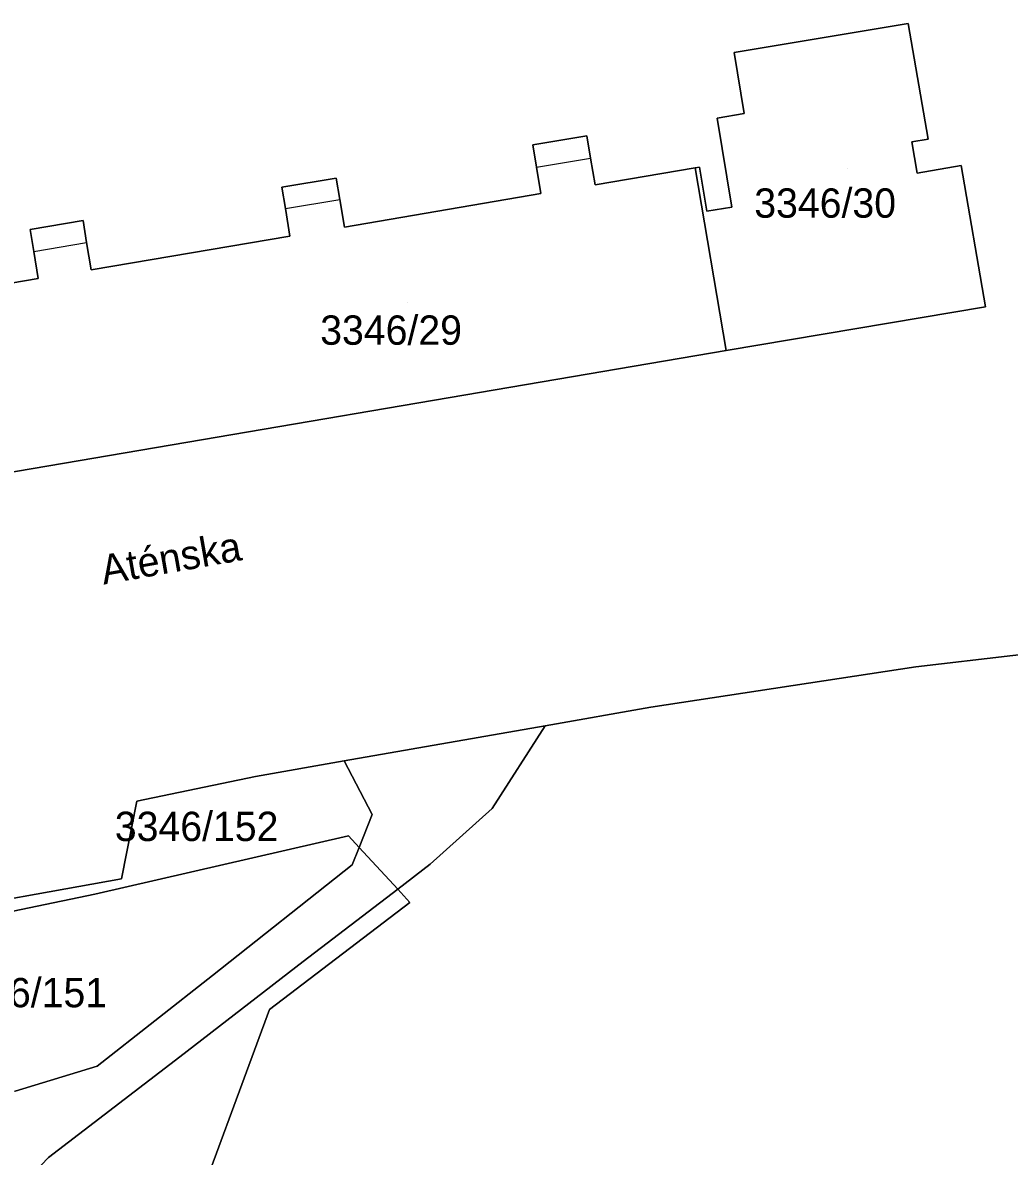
# Model space of a CAD drawing. Extents: x -262715 to -259381, y -1237238 to -1231182.
# Drawn here: x -261973.1 to -261905.8, y -1235447.9 to -1235370.6 of the extents above; entities that cross this region are included whole.
import ezdxf

# ---------------------------------------------------------------- set-up
doc = ezdxf.new("R2010")
doc.units = 0
for name, color, linetype in [('body_kn', 7, 'Continuous'), ('kladpar_druhypozemkov', 7, 'Continuous'), ('kladpar_hranice', 7, 'Continuous'), ('kladpar_parcelnecisla', 7, 'Continuous'), ('kladpar_plochy', 7, 'Continuous'), ('popisy', 7, 'Continuous'), ('tarchy_linie', 7, 'Continuous'), ('zappar_hrandruhpozemk', 7, 'Continuous')]:
    doc.layers.add(name, color=color, linetype=linetype)

msp = doc.modelspace()

# ---------------------------------------------------------------- linework, layer by layer
at = {"layer": 'body_kn'}
for p, q in [((-261912.69, -1235370.67), (-261912.69, -1235370.67)), ((-261924.56, -1235372.64), (-261924.56, -1235372.64)), ((-261923.89, -1235376.8), (-261923.89, -1235376.8)), ((-261925.72, -1235377.12), (-261925.72, -1235377.12)), ((-261934.6, -1235378.32), (-261934.6, -1235378.32)), ((-261938.3, -1235378.94), (-261938.3, -1235378.94)), ((-261912.44, -1235378.73), (-261912.44, -1235378.73)), ((-261911.32, -1235378.54), (-261911.32, -1235378.54)), ((-261934.35, -1235379.83), (-261934.35, -1235379.83)), ((-261938.05, -1235380.45), (-261938.05, -1235380.45)), ((-261938.05, -1235380.45), (-261938.05, -1235380.45)), ((-261927.22, -1235380.5), (-261927.22, -1235380.5)), ((-261927.22, -1235380.5), (-261927.22, -1235380.5)), ((-261926.92, -1235380.45), (-261926.92, -1235380.45)), ((-261909.09, -1235380.34), (-261909.09, -1235380.34)), ((-261951.7, -1235381.2), (-261951.7, -1235381.2)), ((-261912.07, -1235380.86), (-261912.07, -1235380.86)), ((-261955.41, -1235381.82), (-261955.41, -1235381.82)), ((-261937.74, -1235382.26), (-261937.74, -1235382.26)), ((-261934.04, -1235381.66), (-261934.04, -1235381.66)), ((-261951.46, -1235382.66), (-261951.46, -1235382.66)), ((-261955.17, -1235383.28), (-261955.17, -1235383.28)), ((-261955.17, -1235383.28), (-261955.17, -1235383.28)), ((-261926.43, -1235383.45), (-261926.43, -1235383.45)), ((-261924.72, -1235383.17), (-261924.72, -1235383.17)), ((-261968.97, -1235384.09), (-261968.97, -1235384.09)), ((-261951.14, -1235384.54), (-261951.14, -1235384.54)), ((-261972.58, -1235384.7), (-261972.58, -1235384.7)), ((-261954.86, -1235385.16), (-261954.86, -1235385.16)), ((-261968.72, -1235385.59), (-261968.72, -1235385.59)), ((-261972.33, -1235386.2), (-261972.33, -1235386.2)), ((-261972.33, -1235386.2), (-261972.33, -1235386.2)), ((-261968.41, -1235387.45), (-261968.41, -1235387.45)), ((-261972.02, -1235388.05), (-261972.02, -1235388.05)), ((-261907.41, -1235389.98), (-261907.41, -1235389.98)), ((-261925.11, -1235392.95), (-261925.11, -1235392.95)), ((-261912.18, -1235414.51), (-261912.18, -1235414.51)), ((-261930.24, -1235417.27), (-261930.24, -1235417.27)), ((-261937.44, -1235418.53), (-261937.44, -1235418.53)), ((-261937.44, -1235418.53), (-261937.44, -1235418.53)), ((-261951.15, -1235420.92), (-261951.15, -1235420.92)), ((-261957.2, -1235421.98), (-261957.2, -1235421.98)), ((-261965.3, -1235423.67), (-261965.3, -1235423.67)), ((-261965.3, -1235423.67), (-261965.3, -1235423.67)), ((-261949.25, -1235424.58), (-261949.25, -1235424.58)), ((-261941.07, -1235424.18), (-261941.07, -1235424.18)), ((-261950.86, -1235426.04), (-261950.86, -1235426.04)), ((-261950.14, -1235426.82), (-261950.14, -1235426.82)), ((-261950.14, -1235426.82), (-261950.14, -1235426.82)), ((-261950.61, -1235428), (-261950.61, -1235428)), ((-261945.29, -1235427.97), (-261945.29, -1235427.97)), ((-261966.35, -1235428.96), (-261966.35, -1235428.96)), ((-261968.17, -1235430), (-261968.17, -1235430)), ((-261947.51, -1235429.67), (-261947.51, -1235429.67)), ((-261946.68, -1235430.57), (-261946.68, -1235430.57)), ((-261953.96, -1235434.61), (-261953.96, -1235434.61)), ((-261960.14, -1235435.56), (-261960.14, -1235435.56)), ((-261956.24, -1235437.88), (-261956.24, -1235437.88)), ((-261968.01, -1235441.73), (-261968.01, -1235441.73)), ((-261962.36, -1235441.09), (-261962.36, -1235441.09))]:
    msp.add_line(p, q, dxfattribs=at)
at = {"layer": 'kladpar_druhypozemkov'}
for p, q in [((-261916.85, -1235380.52), (-261916.85, -1235380.52)), ((-261946.84, -1235389.7), (-261946.84, -1235389.7)), ((-261960.19, -1235424.31), (-261960.19, -1235424.31))]:
    msp.add_line(p, q, dxfattribs=at)
at = {"layer": 'kladpar_hranice'}
for points in [[(-261816.62, -1235365.63), (-261816.65, -1235367.2), (-261823.16, -1235399.89), (-261826.62, -1235411.6), (-261828.95, -1235418.32), (-261836.71, -1235440.74), (-261837.45, -1235437.28), (-261839.29, -1235433.99), (-261841.93, -1235431.33), (-261846.05, -1235428.6), (-261877.58, -1235416.42), (-261883.8, -1235414.38), (-261889.01, -1235413.36), (-261896.18, -1235412.85), (-261898.94, -1235412.98), (-261912.18, -1235414.51), (-261930.24, -1235417.27), (-261937.44, -1235418.53), (-261951.15, -1235420.92), (-261957.2, -1235421.98), (-261965.3, -1235423.67), (-261966.35, -1235428.96), (-261980.02, -1235431.42), (-261981.38, -1235431.38)], [(-261976.66, -1235401.72), (-261925.11, -1235392.95), (-261907.41, -1235389.98), (-261909.09, -1235380.34), (-261912.07, -1235380.86), (-261912.44, -1235378.73), (-261911.32, -1235378.54), (-261912.69, -1235370.67), (-261924.56, -1235372.64), (-261923.89, -1235376.8), (-261925.72, -1235377.12), (-261924.72, -1235383.17), (-261926.43, -1235383.45), (-261926.92, -1235380.45), (-261927.22, -1235380.5), (-261934.04, -1235381.66), (-261934.35, -1235379.83), (-261934.6, -1235378.32), (-261938.3, -1235378.94), (-261938.05, -1235380.45), (-261937.74, -1235382.26), (-261951.14, -1235384.54), (-261951.46, -1235382.66), (-261951.7, -1235381.2), (-261955.41, -1235381.82), (-261955.17, -1235383.28), (-261954.86, -1235385.16), (-261968.41, -1235387.45), (-261968.72, -1235385.59), (-261968.97, -1235384.09), (-261972.58, -1235384.7), (-261972.33, -1235386.2), (-261972.02, -1235388.05), (-261978.84, -1235389.2)], [(-261927.22, -1235380.5), (-261926.92, -1235380.45), (-261926.43, -1235383.45), (-261924.72, -1235383.17), (-261925.72, -1235377.12), (-261923.89, -1235376.8), (-261924.56, -1235372.64), (-261912.69, -1235370.67), (-261911.32, -1235378.54), (-261912.44, -1235378.73), (-261912.07, -1235380.86), (-261909.09, -1235380.34), (-261907.41, -1235389.98), (-261925.11, -1235392.95), (-261927.22, -1235380.5)], [(-261978.84, -1235389.2), (-261972.02, -1235388.05), (-261972.33, -1235386.2), (-261972.58, -1235384.7), (-261968.97, -1235384.09), (-261968.72, -1235385.59), (-261968.41, -1235387.45), (-261954.86, -1235385.16), (-261955.17, -1235383.28), (-261955.41, -1235381.82), (-261951.7, -1235381.2), (-261951.46, -1235382.66), (-261951.14, -1235384.54), (-261937.74, -1235382.26), (-261938.05, -1235380.45), (-261938.3, -1235378.94), (-261934.6, -1235378.32), (-261934.35, -1235379.83), (-261934.04, -1235381.66), (-261927.22, -1235380.5), (-261925.11, -1235392.95), (-261976.66, -1235401.72), (-261978.84, -1235389.2)], [(-261982.61, -1235503.1), (-261984.26, -1235500.55), (-261984.86, -1235498.7), (-261982.87, -1235493.41), (-261977.88, -1235495.29), (-261972.62, -1235481.61), (-261968.57, -1235470.95), (-261962.14, -1235453.82), (-261956.24, -1235437.88), (-261946.68, -1235430.57), (-261947.51, -1235429.67), (-261945.29, -1235427.97), (-261941.07, -1235424.18), (-261937.44, -1235418.53), (-261930.24, -1235417.27), (-261912.18, -1235414.51), (-261898.94, -1235412.98)], [(-261983.83, -1235450.76), (-261981.67, -1235444.95), (-262016.51, -1235431.76), (-262015.91, -1235430.37), (-262003.96, -1235434.97), (-261993.05, -1235439.1), (-261991.7, -1235437.9), (-261983.71, -1235440.96), (-261982.94, -1235438.89), (-261977.65, -1235440.82), (-261978.41, -1235442.9), (-261973.6, -1235443.43), (-261968.01, -1235441.73), (-261960.14, -1235435.56), (-261950.61, -1235428), (-261950.14, -1235426.82), (-261949.25, -1235424.58), (-261951.15, -1235420.92), (-261937.44, -1235418.53)], [(-261937.44, -1235418.53), (-261941.07, -1235424.18), (-261945.29, -1235427.97), (-261947.51, -1235429.67), (-261953.96, -1235434.61), (-261962.36, -1235441.09), (-261971.32, -1235447.97)], [(-261965.3, -1235423.67), (-261957.2, -1235421.98), (-261951.15, -1235420.92), (-261949.25, -1235424.58), (-261950.14, -1235426.82), (-261950.86, -1235426.04), (-261968.17, -1235430), (-261976.6, -1235431.77), (-261984.11, -1235432.2), (-261991.89, -1235431.77), (-262000.49, -1235429.81), (-262010.93, -1235425.79), (-262022.43, -1235420.69), (-262022.62, -1235420.13), (-262009.03, -1235425.96), (-262000.76, -1235429.11), (-261992.62, -1235430.88), (-261991.77, -1235431.06), (-261981.38, -1235431.38), (-261980.02, -1235431.42), (-261966.35, -1235428.96), (-261965.3, -1235423.67)], [(-261976.6, -1235431.77), (-261968.17, -1235430), (-261950.86, -1235426.04), (-261950.14, -1235426.82), (-261950.61, -1235428), (-261960.14, -1235435.56), (-261968.01, -1235441.73), (-261973.6, -1235443.43)], [(-261973.08, -1235479.83), (-261983.94, -1235475.71), (-261980.28, -1235467.05), (-261977.83, -1235460.23), (-261975.08, -1235452.97), (-261973.27, -1235450.01), (-261971.32, -1235447.97), (-261962.36, -1235441.09), (-261953.96, -1235434.61), (-261947.51, -1235429.67), (-261946.68, -1235430.57), (-261956.24, -1235437.88), (-261962.14, -1235453.82), (-261968.57, -1235470.95), (-261972.62, -1235481.61), (-261977.88, -1235495.29), (-261982.87, -1235493.41), (-261982.3, -1235491.91), (-261978.54, -1235493.36), (-261973.08, -1235479.83)]]:
    msp.add_lwpolyline(points, dxfattribs=at)
at = {"layer": 'kladpar_plochy'}
for p, q in [((-261912.69, -1235370.67), (-261924.56, -1235372.64)), ((-261911.32, -1235378.54), (-261912.69, -1235370.67)), ((-261924.56, -1235372.64), (-261923.89, -1235376.8)), ((-261923.89, -1235376.8), (-261925.72, -1235377.12)), ((-261925.72, -1235377.12), (-261924.72, -1235383.17)), ((-261934.6, -1235378.32), (-261938.3, -1235378.94)), ((-261934.35, -1235379.83), (-261934.6, -1235378.32)), ((-261938.3, -1235378.94), (-261938.05, -1235380.45)), ((-261912.44, -1235378.73), (-261911.32, -1235378.54)), ((-261912.07, -1235380.86), (-261912.44, -1235378.73)), ((-261934.04, -1235381.66), (-261934.35, -1235379.83)), ((-261938.05, -1235380.45), (-261937.74, -1235382.26)), ((-261927.22, -1235380.5), (-261934.04, -1235381.66)), ((-261926.92, -1235380.45), (-261927.22, -1235380.5)), ((-261926.43, -1235383.45), (-261926.92, -1235380.45)), ((-261909.09, -1235380.34), (-261912.07, -1235380.86)), ((-261907.41, -1235389.98), (-261909.09, -1235380.34)), ((-261951.7, -1235381.2), (-261955.41, -1235381.82)), ((-261951.46, -1235382.66), (-261951.7, -1235381.2)), ((-261955.41, -1235381.82), (-261955.17, -1235383.28)), ((-261937.74, -1235382.26), (-261951.14, -1235384.54)), ((-261951.14, -1235384.54), (-261951.46, -1235382.66)), ((-261955.17, -1235383.28), (-261954.86, -1235385.16)), ((-261924.72, -1235383.17), (-261926.43, -1235383.45)), ((-261968.97, -1235384.09), (-261972.58, -1235384.7)), ((-261968.72, -1235385.59), (-261968.97, -1235384.09)), ((-261972.58, -1235384.7), (-261972.33, -1235386.2)), ((-261954.86, -1235385.16), (-261968.41, -1235387.45)), ((-261968.41, -1235387.45), (-261968.72, -1235385.59)), ((-261972.33, -1235386.2), (-261972.02, -1235388.05)), ((-261972.02, -1235388.05), (-261978.84, -1235389.2)), ((-261925.11, -1235392.95), (-261907.41, -1235389.98)), ((-261976.66, -1235401.72), (-261925.11, -1235392.95)), ((-261898.94, -1235412.98), (-261912.18, -1235414.51)), ((-261912.18, -1235414.51), (-261930.24, -1235417.27)), ((-261930.24, -1235417.27), (-261937.44, -1235418.53)), ((-261937.44, -1235418.53), (-261951.15, -1235420.92)), ((-261951.15, -1235420.92), (-261957.2, -1235421.98)), ((-261957.2, -1235421.98), (-261965.3, -1235423.67)), ((-261965.3, -1235423.67), (-261966.35, -1235428.96)), ((-261966.35, -1235428.96), (-261980.02, -1235431.42))]:
    msp.add_line(p, q, dxfattribs=at)
for points in [[(-261927.22, -1235380.5), (-261926.92, -1235380.45), (-261926.43, -1235383.45), (-261924.72, -1235383.17), (-261925.72, -1235377.12), (-261923.89, -1235376.8), (-261924.56, -1235372.64), (-261912.69, -1235370.67), (-261911.32, -1235378.54), (-261912.44, -1235378.73), (-261912.07, -1235380.86), (-261909.09, -1235380.34), (-261907.41, -1235389.98), (-261925.11, -1235392.95)], [(-261978.84, -1235389.2), (-261972.02, -1235388.05), (-261972.33, -1235386.2), (-261972.58, -1235384.7), (-261968.97, -1235384.09), (-261968.72, -1235385.59), (-261968.41, -1235387.45), (-261954.86, -1235385.16), (-261955.17, -1235383.28), (-261955.41, -1235381.82), (-261951.7, -1235381.2), (-261951.46, -1235382.66), (-261951.14, -1235384.54), (-261937.74, -1235382.26), (-261938.05, -1235380.45), (-261938.3, -1235378.94), (-261934.6, -1235378.32), (-261934.35, -1235379.83), (-261934.04, -1235381.66), (-261927.22, -1235380.5), (-261925.11, -1235392.95), (-261976.66, -1235401.72)], [(-261965.3, -1235423.67), (-261957.2, -1235421.98), (-261951.15, -1235420.92), (-261949.25, -1235424.58), (-261950.14, -1235426.82), (-261950.86, -1235426.04), (-261968.17, -1235430), (-261976.6, -1235431.77), (-261984.11, -1235432.2), (-261991.89, -1235431.77), (-262000.49, -1235429.81), (-262010.93, -1235425.79), (-262022.43, -1235420.69), (-262022.62, -1235420.13), (-262009.03, -1235425.96), (-262000.76, -1235429.11), (-261992.62, -1235430.88), (-261991.77, -1235431.06), (-261981.38, -1235431.38), (-261980.02, -1235431.42), (-261966.35, -1235428.96)], [(-261973.08, -1235479.83), (-261983.94, -1235475.71), (-261980.28, -1235467.05), (-261977.83, -1235460.23), (-261975.08, -1235452.97), (-261973.27, -1235450.01), (-261971.32, -1235447.97), (-261962.36, -1235441.09), (-261953.96, -1235434.61), (-261947.51, -1235429.67), (-261946.68, -1235430.57), (-261956.24, -1235437.88), (-261962.14, -1235453.82), (-261968.57, -1235470.95), (-261972.62, -1235481.61), (-261977.88, -1235495.29), (-261982.87, -1235493.41), (-261982.3, -1235491.91), (-261978.54, -1235493.36)]]:
    msp.add_lwpolyline(points, close=True, dxfattribs=at)
for points in [[(-261982.61, -1235503.1), (-261984.26, -1235500.55), (-261984.86, -1235498.7), (-261982.87, -1235493.41), (-261977.88, -1235495.29), (-261972.62, -1235481.61), (-261968.57, -1235470.95), (-261962.14, -1235453.82), (-261956.24, -1235437.88), (-261946.68, -1235430.57), (-261947.51, -1235429.67), (-261945.29, -1235427.97), (-261941.07, -1235424.18), (-261937.44, -1235418.53), (-261930.24, -1235417.27), (-261912.18, -1235414.51), (-261898.94, -1235412.98)], [(-261973.6, -1235443.43), (-261968.01, -1235441.73), (-261960.14, -1235435.56), (-261950.61, -1235428), (-261950.14, -1235426.82), (-261949.25, -1235424.58), (-261951.15, -1235420.92), (-261937.44, -1235418.53), (-261941.07, -1235424.18), (-261945.29, -1235427.97), (-261947.51, -1235429.67), (-261953.96, -1235434.61), (-261962.36, -1235441.09), (-261971.32, -1235447.97)], [(-261976.6, -1235431.77), (-261968.17, -1235430), (-261950.86, -1235426.04), (-261950.14, -1235426.82), (-261950.61, -1235428), (-261960.14, -1235435.56), (-261968.01, -1235441.73), (-261973.6, -1235443.43)]]:
    msp.add_lwpolyline(points, dxfattribs=at)
at = {"layer": 'tarchy_linie'}
msp.add_lwpolyline([(-262007.78, -1235433.5), (-262003.96, -1235434.97), (-261993.05, -1235439.1), (-261991.7, -1235437.9), (-261983.71, -1235440.96), (-261982.94, -1235438.89), (-261977.65, -1235440.82), (-261978.41, -1235442.9), (-261973.6, -1235443.43), (-261968.01, -1235441.73), (-261960.14, -1235435.56), (-261950.61, -1235428), (-261950.14, -1235426.82), (-261949.25, -1235424.58), (-261951.15, -1235420.92), (-261937.44, -1235418.53), (-261941.07, -1235424.18), (-261945.29, -1235427.97), (-261947.51, -1235429.67), (-261946.68, -1235430.57), (-261956.24, -1235437.88), (-261962.14, -1235453.82)], dxfattribs=at)
at = {"layer": 'zappar_hrandruhpozemk'}
for p, q in [((-261938.05, -1235380.45), (-261934.35, -1235379.83)), ((-261955.17, -1235383.28), (-261951.46, -1235382.66)), ((-261972.33, -1235386.2), (-261968.72, -1235385.59)), ((-261950.14, -1235426.82), (-261947.51, -1235429.67))]:
    msp.add_line(p, q, dxfattribs=at)

# ---------------------------------------------------------------- texts
at = {"layer": 'kladpar_parcelnecisla'}
for s, p in [('3346/30', (-261923.19, -1235383.9)), ('3346/29', (-261952.792, -1235392.56)), ('3346/152', (-261966.799, -1235426.39)), ('3346/151', (-261978.483, -1235437.72))]:
    msp.add_text(s, height=2, dxfattribs=at).set_placement(p)
at = {"layer": 'popisy'}
msp.add_text('Aténska', height=2, rotation=10, dxfattribs=at).set_placement((-261967.565, -1235408.913))

doc.saveas('drawing.dxf')
